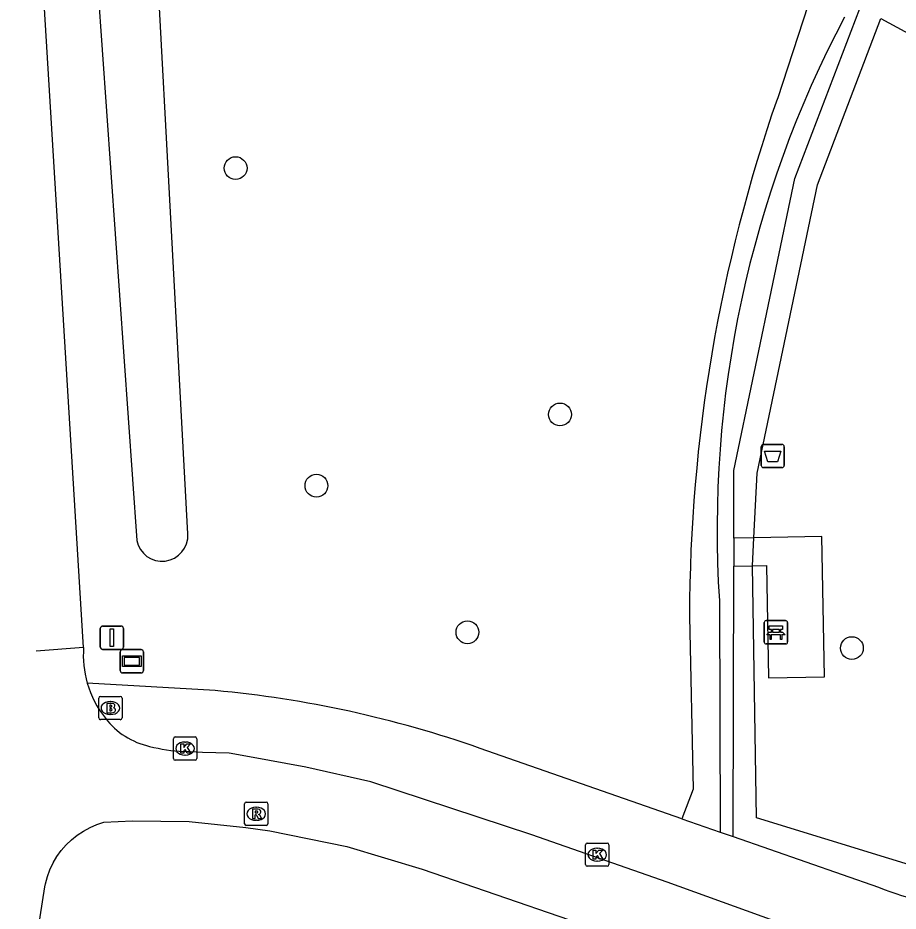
# Model space of a CAD drawing. Extents: x 160457 to 162082, y 388340 to 389736.
# Drawn here: x 160722.24 to 160760.02, y 388359.73 to 388398.08 of the extents above; entities that cross this region are included whole.
import ezdxf

# ---------------------------------------------------------------- set-up
doc = ezdxf.new("R2010")
doc.units = 0
for name, color, linetype in [('IMGEO_Afvalbak', 7, 'Continuous'), ('IMGEO_Bank', 7, 'Continuous'), ('IMGEO_Boom', 7, 'Continuous'), ('IMGEO_Brandkraan', 7, 'Continuous'), ('IMGEO_Fietspad_gesloten', 7, 'Continuous'), ('IMGEO_Fietspad_open', 7, 'Continuous'), ('IMGEO_Groenvoorziening', 7, 'Continuous'), ('IMGEO_Haag', 7, 'Continuous'), ('IMGEO_Hek', 7, 'Continuous'), ('IMGEO_Kolk', 7, 'Continuous'), ('IMGEO_Rioolput', 7, 'Continuous'), ('IMGEO_Verkeersbordpaal', 7, 'Continuous'), ('IMGEO_Verklikker', 7, 'Continuous'), ('IMGEO_Voetpad_halfverhard', 7, 'Continuous'), ('IMGEO_Voetpad_open', 7, 'Continuous'), ('IMGEO_Waterloop', 7, 'Continuous')]:
    doc.layers.add(name, color=color, linetype=linetype)

msp = doc.modelspace()

# ---------------------------------------------------------------- linework, layer by layer
at = {"layer": 'IMGEO_Afvalbak'}
for p, q in [((160754.143, 388378.868), (160754.143, 388379.668)), ((160754.143, 388379.668), (160754.143, 388378.868)), ((160754.243, 388379.768), (160755.033, 388379.768)), ((160755.033, 388379.768), (160754.243, 388379.768)), ((160755.133, 388379.668), (160755.133, 388378.868)), ((160755.133, 388378.868), (160755.133, 388379.668)), ((160755.033, 388378.768), (160754.243, 388378.768)), ((160754.243, 388378.768), (160755.033, 388378.768))]:
    msp.add_line(p, q, dxfattribs=at)
msp.add_lwpolyline([(160754.286, 388379.482), (160754.99, 388379.482), (160754.841, 388379.012), (160754.435, 388379.012), (160754.286, 388379.482)], dxfattribs=at)
for centre, start, end in [((160754.243, 388379.668), 90, 180), ((160754.243, 388379.668), 90, 180), ((160755.033, 388379.668), 0, 90), ((160755.033, 388379.668), 360, 90), ((160754.243, 388378.868), 180, 270), ((160754.243, 388378.868), 180, 270), ((160755.033, 388378.868), 270, 0), ((160755.033, 388378.868), 270, 0)]:
    msp.add_arc(centre, 0.1, start, end, dxfattribs=at)
at = {"layer": 'IMGEO_Bank'}
for p, q in [((160754.35, 388372.201), (160755.191, 388372.201)), ((160755.191, 388372.201), (160754.35, 388372.201)), ((160755.275, 388372.126), (160755.275, 388371.285)), ((160755.275, 388371.285), (160755.275, 388372.126)), ((160754.275, 388371.276), (160754.275, 388372.117)), ((160754.275, 388372.117), (160754.275, 388371.276)), ((160754.584, 388371.707), (160754.584, 388371.813)), ((160754.628, 388371.813), (160754.628, 388371.707)), ((160754.916, 388371.819), (160754.634, 388371.819)), ((160754.922, 388371.707), (160754.922, 388371.813)), ((160754.966, 388371.813), (160754.966, 388371.707)), ((160754.972, 388371.599), (160754.579, 388371.599)), ((160754.634, 388371.701), (160754.916, 388371.701)), ((160755.2, 388371.201), (160754.359, 388371.201)), ((160754.359, 388371.201), (160755.2, 388371.201))]:
    msp.add_line(p, q, dxfattribs=at)
for points in [[(160754.578, 388371.819), (160754.492, 388371.819), (160754.492, 388371.98), (160755.055, 388371.98), (160755.055, 388371.819), (160754.972, 388371.819)], [(160754.522, 388371.599), (160754.38, 388371.599), (160754.492, 388371.701), (160754.578, 388371.701)], [(160754.572, 388371.592), (160754.572, 388371.385), (160754.529, 388371.385), (160754.529, 388371.592)], [(160754.972, 388371.701), (160755.055, 388371.701), (160755.167, 388371.599), (160755.028, 388371.599)], [(160755.022, 388371.592), (160755.022, 388371.385), (160754.978, 388371.385), (160754.978, 388371.592)]]:
    msp.add_lwpolyline(points, dxfattribs=at)
for centre, radius, start, end in [((160754.353, 388372.123), 0.0779, 92.4484, 184.2845), ((160754.353, 388372.123), 0.0779, 92.4484, 184.2845), ((160755.197, 388372.123), 0.0779, 2.4484, 94.2845), ((160755.197, 388372.123), 0.0779, 2.4484, 94.2845), ((160754.577, 388371.812), 0.00671, 2.8957, 87.1043), ((160754.634, 388371.812), 0.00671, 92.8957, 177.1043), ((160754.916, 388371.812), 0.00671, 2.8957, 87.1043), ((160754.973, 388371.812), 0.00671, 92.8957, 177.1043), ((160754.522, 388371.592), 0.00671, 2.8957, 87.1043), ((160754.579, 388371.592), 0.00671, 92.8957, 177.1043), ((160754.577, 388371.708), 0.00671, 272.8957, 357.1043), ((160754.634, 388371.708), 0.00671, 182.8957, 267.1043), ((160754.916, 388371.708), 0.00671, 272.8957, 357.1043), ((160754.973, 388371.708), 0.00671, 182.8957, 267.1043), ((160754.971, 388371.592), 0.00671, 2.8957, 87.1043), ((160755.028, 388371.592), 0.00671, 92.8957, 177.1043), ((160754.353, 388371.279), 0.0779, 182.4484, 274.2845), ((160754.353, 388371.279), 0.0779, 182.4484, 274.2845), ((160755.197, 388371.279), 0.0779, 272.4484, 4.2845), ((160755.197, 388371.279), 0.0779, 272.4484, 4.2845)]:
    msp.add_arc(centre, radius, start, end, dxfattribs=at)
at = {"layer": 'IMGEO_Boom'}
for centre in [(160731.584, 388391.626), (160745.507, 388381.052), (160735.052, 388377.995), (160741.533, 388371.702), (160758.036, 388371.024)]:
    msp.add_circle(centre, 0.489, dxfattribs=at)
at = {"layer": 'IMGEO_Brandkraan'}
for p, q in [((160725.707, 388368.025), (160725.707, 388368.877)), ((160725.782, 388368.951), (160726.634, 388368.951)), ((160726.195, 388368.731), (160726.22, 388368.731)), ((160726.708, 388368.877), (160726.708, 388368.025)), ((160726.634, 388367.951), (160725.782, 388367.951)), ((160726.218, 388368.171), (160726.193, 388368.171))]:
    msp.add_line(p, q, dxfattribs=at)
for points in [[(160725.707, 388368.025), (160725.707, 388368.877)], [(160725.782, 388368.951), (160726.634, 388368.951)], [(160726.708, 388368.877), (160726.708, 388368.025)], [(160726.055, 388368.651), (160726.055, 388368.251), (160726.268, 388368.251)], [(160726.286, 388368.651), (160726.055, 388368.651)], [(160726.234, 388368.57), (160726.18, 388368.57), (160726.18, 388368.494)], [(160726.18, 388368.494), (160726.233, 388368.494)], [(160726.242, 388368.418), (160726.18, 388368.418), (160726.18, 388368.337)], [(160726.18, 388368.337), (160726.242, 388368.337)], [(160726.634, 388367.951), (160725.782, 388367.951)]]:
    msp.add_lwpolyline(points, dxfattribs=at)
for centre, radius, start, end in [((160725.784, 388368.875), 0.0765, 91.552, 178.448), ((160725.784, 388368.875), 0.0765, 91.552, 178.448), ((160726.632, 388368.875), 0.0765, 1.552, 88.448), ((160726.632, 388368.875), 0.0765, 1.552, 88.448), ((160726.235, 388368.532), 0.0379, 267.8285, 90.9355), ((160726.243, 388368.377), 0.0404, 269.8759, 90.5077), ((160726.29, 388368.506), 0.145, 59.4692, 91.5367), ((160726.315, 388368.553), 0.0922, 285.5137, 58.1501), ((160726.32, 388368.361), 0.105, 301.3115, 78.989), ((160725.784, 388368.027), 0.0765, 181.552, 268.448), ((160725.784, 388368.027), 0.0765, 181.552, 268.448), ((160726.274, 388368.502), 0.251, 268.6676, 293.5347), ((160726.632, 388368.027), 0.0765, 271.552, 358.448), ((160726.632, 388368.027), 0.0765, 271.552, 358.448)]:
    msp.add_arc(centre, radius, start, end, dxfattribs=at)
for centre, major_axis, ratio, start_param, end_param in [((160726.194, 388368.451), (-0.387, 0.002), 0.722429, 4.712389, 7.853982), ((160726.219, 388368.451), (-0.39, 0.002), 0.717154, 1.570796, 4.712389)]:
    msp.add_ellipse(centre, major_axis=major_axis, ratio=ratio, start_param=start_param, end_param=end_param, dxfattribs=at)
at = {"layer": 'IMGEO_Fietspad_gesloten'}
for points in [[(160725.06, 388371.049), (160722.238, 388417.231)], [(160725.06, 388371.049), (160723.027, 388370.891)]]:
    msp.add_lwpolyline(points, dxfattribs=at)
at = {"layer": 'IMGEO_Fietspad_open'}
for points in [[(160758.316, 388358.018), (160758.242, 388358.044), (160755.883, 388358.881), (160750.101, 388360.971), (160744.305, 388363.008), (160737.389, 388365.278), (160734.601, 388365.907), (160732.179, 388366.354), (160731.301, 388366.515), (160730.735, 388366.523), (160730.169, 388366.538), (160729.35, 388366.581)], [(160723.03, 388358.392), (160723.392, 388360.77), (160723.42, 388360.906), (160723.505, 388361.213), (160723.616, 388361.512), (160723.754, 388361.799), (160723.917, 388362.072), (160724.103, 388362.33), (160724.312, 388362.571), (160724.542, 388362.791), (160724.79, 388362.991), (160725.055, 388363.167), (160725.335, 388363.319), (160725.628, 388363.445), (160725.93, 388363.545), (160727.153, 388363.611), (160729.592, 388363.578), (160732.019, 388363.328), (160733.057, 388363.179), (160736.363, 388362.504), (160739.595, 388361.536), (160745.911, 388359.354)]]:
    msp.add_lwpolyline(points, dxfattribs=at)
for centre, radius, start, end in [((160729.383, 388370.714), 4.336, 175.5749, 195.9504), ((160729.37, 388370.72), 4.325, 196.0633, 218.7253), ((160728.603, 388370.013), 3.286, 217.4769, 257.53), ((160729.757, 388374.071), 7.502, 255.619, 266.8887)]:
    msp.add_arc(centre, radius, start, end, dxfattribs=at)
at = {"layer": 'IMGEO_Groenvoorziening'}
msp.add_lwpolyline([(160752.964, 388375.744), (160752.962, 388374.542)], dxfattribs=at)
at = {"layer": 'IMGEO_Haag'}
for points in [[(160752.964, 388375.744), (160752.968, 388378.641), (160755.594, 388391.185), (160758.752, 388399.47), (160802.222, 388375.913), (160800.066, 388359.184)], [(160753.826, 388375.759), (160753.968, 388378.537), (160756.557, 388390.903), (160759.28, 388398.047), (160801.008, 388375.434), (160798.931, 388360.343), (160762.554, 388361.093), (160753.946, 388363.741), (160753.776, 388374.558)], [(160753.826, 388375.759), (160752.964, 388375.744)], [(160752.945, 388362.929), (160752.962, 388374.542)], [(160752.962, 388374.542), (160753.776, 388374.558)]]:
    msp.add_lwpolyline(points, dxfattribs=at)
at = {"layer": 'IMGEO_Hek'}
msp.add_lwpolyline([(160753.776, 388374.558), (160753.826, 388375.759)], dxfattribs=at)
at = {"layer": 'IMGEO_Kolk'}
for p, q in [((160728.914, 388366.283), (160728.914, 388367.135)), ((160728.989, 388367.209), (160729.841, 388367.209)), ((160729.915, 388367.135), (160729.915, 388366.283)), ((160729.402, 388366.989), (160729.427, 388366.989)), ((160729.425, 388366.429), (160729.4, 388366.429)), ((160729.841, 388366.209), (160728.989, 388366.209)), ((160746.605, 388361.73), (160746.605, 388362.582)), ((160746.68, 388362.656), (160747.532, 388362.656)), ((160747.606, 388362.582), (160747.606, 388361.73)), ((160747.093, 388362.436), (160747.118, 388362.436)), ((160747.116, 388361.876), (160747.091, 388361.876)), ((160747.532, 388361.656), (160746.68, 388361.656))]:
    msp.add_line(p, q, dxfattribs=at)
for points in [[(160728.914, 388366.283), (160728.914, 388367.135)], [(160728.989, 388367.209), (160729.841, 388367.209)], [(160729.915, 388367.135), (160729.915, 388366.283)], [(160729.235, 388366.909), (160729.358, 388366.909), (160729.358, 388366.758), (160729.488, 388366.909), (160729.652, 388366.909), (160729.506, 388366.758), (160729.659, 388366.509), (160729.507, 388366.509), (160729.422, 388366.673), (160729.358, 388366.606), (160729.358, 388366.509), (160729.235, 388366.509), (160729.235, 388366.909)], [(160729.841, 388366.209), (160728.989, 388366.209)], [(160746.605, 388361.73), (160746.605, 388362.582)], [(160746.68, 388362.656), (160747.532, 388362.656)], [(160747.606, 388362.582), (160747.606, 388361.73)], [(160746.926, 388362.356), (160747.049, 388362.356), (160747.049, 388362.205), (160747.179, 388362.356), (160747.343, 388362.356), (160747.197, 388362.205), (160747.35, 388361.956), (160747.198, 388361.956), (160747.113, 388362.12), (160747.049, 388362.053), (160747.049, 388361.956), (160746.926, 388361.956), (160746.926, 388362.356)], [(160747.532, 388361.656), (160746.68, 388361.656)]]:
    msp.add_lwpolyline(points, dxfattribs=at)
for centre, start, end in [((160728.991, 388367.133), 91.552, 178.448), ((160728.991, 388367.133), 91.552, 178.448), ((160729.839, 388367.133), 1.552, 88.448), ((160729.839, 388367.133), 1.552, 88.448), ((160728.991, 388366.285), 181.552, 268.448), ((160728.991, 388366.285), 181.552, 268.448), ((160729.839, 388366.285), 271.552, 358.448), ((160729.839, 388366.285), 271.552, 358.448), ((160746.682, 388362.58), 91.552, 178.448), ((160746.682, 388362.58), 91.552, 178.448), ((160747.53, 388362.58), 1.552, 88.448), ((160747.53, 388362.58), 1.552, 88.448), ((160746.682, 388361.732), 181.552, 268.448), ((160746.682, 388361.732), 181.552, 268.448), ((160747.53, 388361.732), 271.552, 358.448), ((160747.53, 388361.732), 271.552, 358.448)]:
    msp.add_arc(centre, 0.0765, start, end, dxfattribs=at)
for centre, major_axis, ratio, start_param, end_param in [((160729.401, 388366.709), (-0.387, 0.002), 0.722429, 4.712389, 7.853982), ((160729.426, 388366.709), (-0.39, 0.002), 0.717154, 1.570796, 4.712389), ((160747.092, 388362.156), (-0.387, 0.002), 0.722429, 4.712389, 7.853982), ((160747.117, 388362.156), (-0.39, 0.002), 0.717154, 1.570796, 4.712389)]:
    msp.add_ellipse(centre, major_axis=major_axis, ratio=ratio, start_param=start_param, end_param=end_param, dxfattribs=at)
at = {"layer": 'IMGEO_Rioolput'}
for p, q in [((160731.969, 388363.484), (160731.969, 388364.336)), ((160732.044, 388364.41), (160732.896, 388364.41)), ((160732.457, 388364.19), (160732.482, 388364.19)), ((160732.97, 388364.336), (160732.97, 388363.484)), ((160732.896, 388363.41), (160732.044, 388363.41)), ((160732.48, 388363.63), (160732.455, 388363.63))]:
    msp.add_line(p, q, dxfattribs=at)
for points in [[(160731.969, 388363.484), (160731.969, 388364.336)], [(160732.044, 388364.41), (160732.896, 388364.41)], [(160732.558, 388364.108), (160732.306, 388364.11), (160732.306, 388363.71)], [(160732.97, 388364.336), (160732.97, 388363.484)], [(160732.306, 388363.71), (160732.43, 388363.71), (160732.43, 388363.872), (160732.441, 388363.872)], [(160732.484, 388364.029), (160732.43, 388364.029), (160732.43, 388363.948)], [(160732.43, 388363.948), (160732.482, 388363.948)], [(160732.488, 388363.843), (160732.559, 388363.71), (160732.699, 388363.71), (160732.634, 388363.836)], [(160732.896, 388363.41), (160732.044, 388363.41)]]:
    msp.add_lwpolyline(points, dxfattribs=at)
for centre, radius, start, end in [((160732.046, 388364.334), 0.0765, 91.552, 178.448), ((160732.046, 388364.334), 0.0765, 91.552, 178.448), ((160732.557, 388363.998), 0.109, 350.3612, 89.416), ((160732.894, 388364.334), 0.0765, 1.552, 88.448), ((160732.894, 388364.334), 0.0765, 1.552, 88.448), ((160732.44, 388363.819), 0.0533, 26.0293, 88.6989), ((160732.466, 388364.137), 0.19, 274.7715, 282.9687), ((160732.49, 388363.933), 0.0964, 77.0061, 93.1865), ((160732.504, 388363.99), 0.0378, 276.6634, 79.6772), ((160732.555, 388363.998), 0.112, 277.5842, 350.9817), ((160732.539, 388363.783), 0.108, 29.5134, 73.7905), ((160732.046, 388363.486), 0.0765, 181.552, 268.448), ((160732.046, 388363.486), 0.0765, 181.552, 268.448), ((160732.894, 388363.486), 0.0765, 271.552, 358.448), ((160732.894, 388363.486), 0.0765, 271.552, 358.448)]:
    msp.add_arc(centre, radius, start, end, dxfattribs=at)
for centre, major_axis, ratio, start_param, end_param in [((160732.456, 388363.91), (-0.387, 0.002), 0.722429, 4.712389, 7.853982), ((160732.481, 388363.91), (-0.39, 0.002), 0.717154, 1.570796, 4.712389)]:
    msp.add_ellipse(centre, major_axis=major_axis, ratio=ratio, start_param=start_param, end_param=end_param, dxfattribs=at)
at = {"layer": 'IMGEO_Verkeersbordpaal'}
for p, q in [((160725.777, 388371.068), (160725.777, 388371.868)), ((160725.777, 388371.868), (160725.777, 388371.068)), ((160725.877, 388371.968), (160726.667, 388371.968)), ((160726.667, 388371.968), (160725.877, 388371.968)), ((160726.767, 388371.868), (160726.767, 388371.068)), ((160726.767, 388371.068), (160726.767, 388371.868)), ((160726.667, 388370.968), (160725.877, 388370.968)), ((160725.877, 388370.968), (160726.667, 388370.968))]:
    msp.add_line(p, q, dxfattribs=at)
msp.add_lwpolyline([(160726.197, 388371.843), (160726.347, 388371.843), (160726.347, 388371.093), (160726.197, 388371.093), (160726.197, 388371.843)], dxfattribs=at)
for centre, start, end in [((160725.877, 388371.868), 90, 180), ((160725.877, 388371.868), 90, 180), ((160726.667, 388371.868), 0, 90), ((160726.667, 388371.868), 360, 90), ((160725.877, 388371.068), 180, 270), ((160725.877, 388371.068), 180, 270), ((160726.667, 388371.068), 270, 0), ((160726.667, 388371.068), 270, 0)]:
    msp.add_arc(centre, 0.1, start, end, dxfattribs=at)
at = {"layer": 'IMGEO_Verklikker'}
for p, q in [((160726.635, 388370.058), (160726.635, 388370.858)), ((160726.635, 388370.858), (160726.635, 388370.058)), ((160726.735, 388370.958), (160727.525, 388370.958)), ((160727.525, 388370.958), (160726.735, 388370.958)), ((160727.625, 388370.858), (160727.625, 388370.058)), ((160727.625, 388370.058), (160727.625, 388370.858)), ((160727.525, 388369.958), (160726.735, 388369.958)), ((160726.735, 388369.958), (160727.525, 388369.958))]:
    msp.add_line(p, q, dxfattribs=at)
for points in [[(160726.736, 388370.69), (160727.524, 388370.69), (160727.524, 388370.226), (160726.736, 388370.226), (160726.736, 388370.69)], [(160726.801, 388370.625), (160726.801, 388370.291), (160727.459, 388370.291), (160727.459, 388370.625), (160726.801, 388370.625)]]:
    msp.add_lwpolyline(points, dxfattribs=at)
for centre, start, end in [((160726.735, 388370.858), 90, 180), ((160726.735, 388370.858), 90, 180), ((160727.525, 388370.858), 0, 90), ((160727.525, 388370.858), 360, 90), ((160726.735, 388370.058), 180, 270), ((160726.735, 388370.058), 180, 270), ((160727.525, 388370.058), 270, 0), ((160727.525, 388370.058), 270, 0)]:
    msp.add_arc(centre, 0.1, start, end, dxfattribs=at)
at = {"layer": 'IMGEO_Voetpad_halfverhard'}
for points in [[(160755.871, 388399.462), (160756.162, 388398.631), (160754.836, 388394.607)], [(160752.348, 388373.057), (160752.389, 388363.123)], [(160751.067, 388372.386), (160751.224, 388364.964), (160750.734, 388363.7)]]:
    msp.add_lwpolyline(points, dxfattribs=at)
for centre, radius, start, end in [((160799.295, 388376.096), 47.045, 152.1079, 183.7036), ((160818.935, 388372.305), 67.868, 160.81543, 179.93144)]:
    msp.add_arc(centre, radius, start, end, dxfattribs=at)
at = {"layer": 'IMGEO_Voetpad_open'}
for points in [[(160753.776, 388374.558), (160754.37, 388374.569), (160754.459, 388369.748), (160756.858, 388369.793), (160756.747, 388375.813), (160753.826, 388375.759)], [(160753.776, 388374.558), (160753.826, 388375.759)], [(160730.704, 388369.199), (160725.214, 388369.523)], [(160750.734, 388363.7), (160742.085, 388366.717)], [(160750.734, 388363.7), (160752.389, 388363.123)], [(160752.389, 388363.123), (160752.945, 388362.929)], [(160752.945, 388362.929), (160759.176, 388360.755)]]:
    msp.add_lwpolyline(points, dxfattribs=at)
for centre, radius, start, end in [((160726.373, 388322.004), 47.393, 70.6383, 84.7565), ((160764.59, 388374.39), 14.67, 248.3437, 264.7521)]:
    msp.add_arc(centre, radius, start, end, dxfattribs=at)
at = {"layer": 'IMGEO_Waterloop'}
msp.add_lwpolyline([(160729.536, 388375.921), (160727.483, 388413.912), (160724.549, 388415.152), (160727.338, 388375.644)], dxfattribs=at)
msp.add_arc((160728.427, 388375.862), 1.111, 191.3121, 3.0534, dxfattribs=at)

doc.saveas('drawing.dxf')
